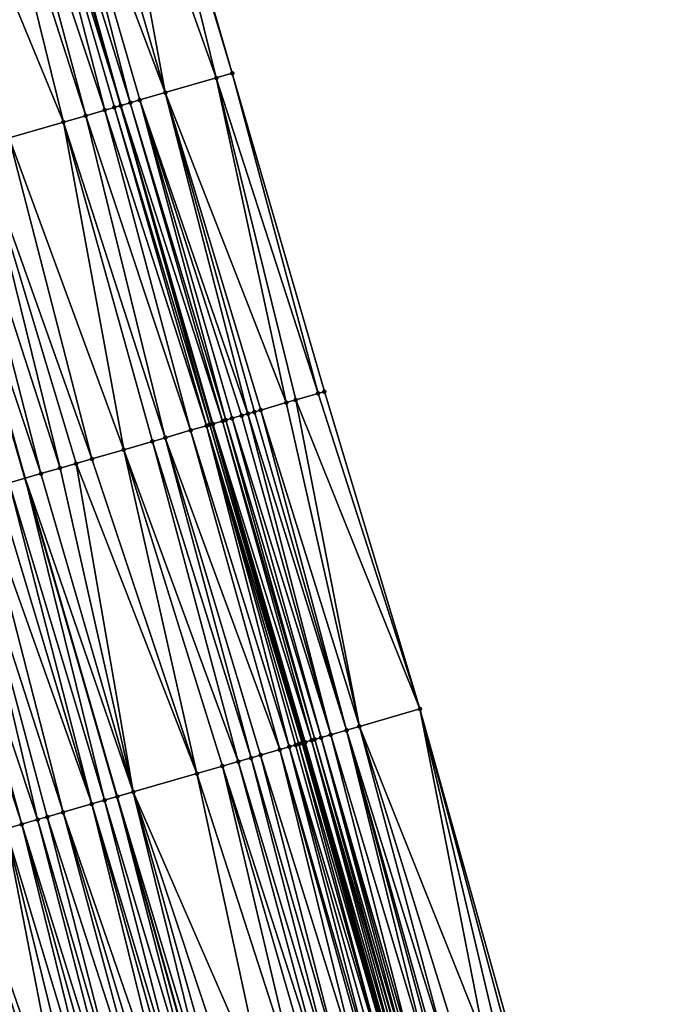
# Model space of a CAD drawing. Header units: feet. Extents: x 2004186 to 2014793, y 836912 to 864902.
# Tile 323 of 656: x 2010531 to 2010569, y 847473 to 847532. Entities that reach past the tile are written whole.
import ezdxf

# ---------------------------------------------------------------- set-up
doc = ezdxf.new("R2010")
doc.units = ezdxf.units.FT
doc.header["$LTSCALE"] = 100
doc.header["$MEASUREMENT"] = 0
for name, color, linetype, lineweight in [('EP_Travel Lane', 5, 'Continuous', 40), ('GPL_Skip Line', 2, 'Continuous', 40), ('Road Shots', 4, 'Continuous', 200), ('Road X-Section', 30, 'Continuous', 13)]:
    doc.layers.add(name, color=color, linetype=linetype, lineweight=lineweight)
doc.layers.add('I-77 SB_MM21-27-Surface-Border', color=7, linetype='Continuous')
doc.layers.add('I-77 SB_MM21-27-Surface-TIN', color=7, linetype='Continuous')

msp = doc.modelspace()

# ---------------------------------------------------------------- linework, layer by layer
at = {"layer": 'EP_Travel Lane'}
msp.add_polyline3d([(2010608.091378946, 847255.9501270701, 435.0121007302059), (2010603.394446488, 847275.3906890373, 434.9537945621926), (2010598.697513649, 847294.8312525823, 434.8961505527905), (2010594.000583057, 847314.2718068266, 434.8348474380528), (2010589.190720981, 847333.8803768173, 434.7601839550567), (2010584.182353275, 847353.2428890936, 434.6585365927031), (2010579.173935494, 847372.605594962, 434.6131880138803), (2010574.16553842, 847391.9682207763, 434.5445735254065), (2010569.039103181, 847411.4700085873, 434.4781928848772), (2010563.753789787, 847430.7588631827, 434.4026374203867), (2010558.468456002, 847450.0477921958, 434.3516094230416), (2010553.183134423, 847469.3366766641, 434.2858697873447), (2010547.781867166, 847488.7685210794, 434.2183601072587), (2010542.268788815, 847507.9936239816, 434.1532750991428), (2010536.755688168, 847527.2188046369, 434.1100472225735), (2010531.242614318, 847546.4438918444, 434.0405169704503)], dxfattribs=at)
at = {"layer": 'GPL_Skip Line'}
msp.add_polyline3d([(2010596.746246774, 847253.2076785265, 434.5645376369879), (2010592.049026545, 847272.648150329, 434.498719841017), (2010587.351797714, 847292.0886577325, 434.4466148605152), (2010582.654565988, 847311.5291771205, 434.3991260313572), (2010577.889383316, 847330.9526355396, 434.3357443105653), (2010572.876274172, 847350.313974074, 434.2487955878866), (2010567.863155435, 847369.6753496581, 434.1726220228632), (2010562.850011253, 847389.0368235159, 434.1250293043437), (2010557.764593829, 847408.3789562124, 434.0537638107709), (2010552.478721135, 847427.6676496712, 433.9758001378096), (2010547.192828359, 847446.9564164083, 433.9219558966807), (2010541.906942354, 847466.2451584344, 433.8599779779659), (2010536.53558436, 847485.5097937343, 433.7948865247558), (2010530.971944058, 847504.7202414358, 433.7267664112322), (2010525.4082939, 847523.9307231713, 433.6682218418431), (2010519.844656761, 847543.1411599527, 433.5970293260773)], dxfattribs=at)
at = {"layer": 'I-77 SB_MM21-27-Surface-Border', "color": 3, "linetype": 'ByBlock', "lineweight": -2}
msp.add_polyline3d([(2010537.901861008, 847548.3734999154, 434.2969934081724), (2010543.465499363, 847529.1630589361, 434.3670536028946), (2010549.029155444, 847509.9525567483, 434.4198438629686), (2010554.784894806, 847490.7977682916, 434.4942972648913), (2010560.230756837, 847471.2688848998, 434.5547133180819), (2010565.709528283, 847452.0330125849, 434.620206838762), (2010570.995420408, 847432.7442482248, 434.6747787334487), (2010576.088425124, 847413.4026213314, 434.7282799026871), (2010581.436470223, 847393.8517532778, 434.7942520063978), (2010586.449589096, 847374.490377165, 434.8702474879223), (2010591.269088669, 847355.0788855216, 434.9509261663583), (2010596.088601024, 847335.6673445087, 435.0172466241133), (2010600.733873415, 847315.8993769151, 435.0778965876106), (2010605.23669346, 847296.4119096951, 435.1348979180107), (2010609.933920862, 847276.9714082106, 435.1891929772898), (2010614.43675378, 847257.4838877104, 435.2256373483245)], dxfattribs=at)
at = {"layer": 'I-77 SB_MM21-27-Surface-TIN', "color": 128, "linetype": 'ByBlock', "lineweight": -2}
for points in [[(2010537.709763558, 847548.3178351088, 434.2890924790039), (2010535.78877973, 847547.7612192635, 434.2191482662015), (2010542.505006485, 847528.8847543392, 434.333014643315)], [(2010537.901861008, 847548.3734999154, 434.2969934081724), (2010537.709763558, 847548.3178351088, 434.2890924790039), (2010543.465499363, 847529.1630589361, 434.3670536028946)], [(2010537.709763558, 847548.3178351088, 434.2890924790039), (2010542.505006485, 847528.8847543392, 434.333014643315), (2010543.465499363, 847529.1630589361, 434.3670536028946)], [(2010535.78877973, 847547.7612192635, 434.2191482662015), (2010533.867790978, 847547.2046204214, 434.1539879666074), (2010539.431423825, 847527.9941984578, 434.2293873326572)], [(2010535.78877973, 847547.7612192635, 434.2191482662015), (2010539.431423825, 847527.9941984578, 434.2293873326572), (2010542.505006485, 847528.8847543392, 434.333014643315)], [(2010533.867790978, 847547.2046204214, 434.1539879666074), (2010532.331010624, 847546.759304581, 434.0915153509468), (2010539.431423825, 847527.9941984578, 434.2293873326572)], [(2010530.794238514, 847546.3139602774, 434.0210345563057), (2010529.449543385, 847545.9243514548, 433.9783390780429), (2010535.781583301, 847526.9365290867, 434.068555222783)], [(2010530.794238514, 847546.3139602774, 434.0210345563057), (2010536.742069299, 847527.2148574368, 434.1092771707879), (2010531.242614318, 847546.4438918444, 434.0405169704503)], [(2010530.794238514, 847546.3139602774, 434.0210345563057), (2010536.357878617, 847527.1035132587, 434.0893764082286), (2010536.742069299, 847527.2148574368, 434.1092771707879)], [(2010530.794238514, 847546.3139602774, 434.0210345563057), (2010535.781583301, 847526.9365290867, 434.068555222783), (2010536.357878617, 847527.1035132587, 434.0893764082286)], [(2010531.370529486, 847546.4809594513, 434.0460750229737), (2010531.242614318, 847546.4438918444, 434.0405169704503), (2010536.755688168, 847527.2188046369, 434.1100472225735)], [(2010536.742069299, 847527.2148574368, 434.1092771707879), (2010536.755688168, 847527.2188046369, 434.1100472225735), (2010531.242614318, 847546.4438918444, 434.0405169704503)], [(2010532.331010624, 847546.759304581, 434.0915153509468), (2010531.370529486, 847546.4809594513, 434.0460750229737), (2010537.318352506, 847527.3818834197, 434.1418619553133)], [(2010531.370529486, 847546.4809594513, 434.0460750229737), (2010536.755688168, 847527.2188046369, 434.1100472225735), (2010537.318352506, 847527.3818834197, 434.1418619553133)], [(2010532.331010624, 847546.759304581, 434.0915153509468), (2010537.89464261, 847527.5488855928, 434.1677477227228), (2010539.431423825, 847527.9941984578, 434.2293873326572)], [(2010532.331010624, 847546.759304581, 434.0915153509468), (2010537.318352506, 847527.3818834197, 434.1418619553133), (2010537.89464261, 847527.5488855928, 434.1677477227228)], [(2010529.449543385, 847545.9243514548, 433.9783390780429), (2010528.489055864, 847545.6460283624, 433.9390990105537), (2010534.628994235, 847526.6025553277, 434.0253892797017)], [(2010529.449543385, 847545.9243514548, 433.9783390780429), (2010534.628994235, 847526.6025553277, 434.0253892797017), (2010535.781583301, 847526.9365290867, 434.068555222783)], [(2010528.489055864, 847545.6460283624, 433.9390990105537), (2010525.607581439, 847544.8111000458, 433.8329029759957), (2010533.284312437, 847526.2129004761, 433.9697398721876)], [(2010528.489055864, 847545.6460283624, 433.9390990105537), (2010533.284312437, 847526.2129004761, 433.9697398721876), (2010534.628994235, 847526.6025553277, 434.0253892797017)], [(2010525.607581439, 847544.8111000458, 433.8329029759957), (2010530.018640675, 847525.2666509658, 433.8501019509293), (2010533.284312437, 847526.2129004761, 433.9697398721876)], [(2010543.465499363, 847529.1630589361, 434.3670536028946), (2010542.505006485, 847528.8847543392, 434.333014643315), (2010548.644956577, 847509.8412408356, 434.4078956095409)], [(2010543.465499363, 847529.1630589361, 434.3670536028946), (2010548.644956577, 847509.8412408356, 434.4078956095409), (2010549.029155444, 847509.9525567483, 434.4198438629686)], [(2010542.505006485, 847528.8847543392, 434.333014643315), (2010539.431423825, 847527.9941984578, 434.2293873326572), (2010546.72397206, 847509.2846273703, 434.3386158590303)], [(2010542.505006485, 847528.8847543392, 434.333014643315), (2010547.300267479, 847509.4516111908, 434.3593381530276), (2010548.644956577, 847509.8412408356, 434.4078956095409)], [(2010542.505006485, 847528.8847543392, 434.333014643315), (2010546.72397206, 847509.2846273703, 434.3386158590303), (2010547.300267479, 847509.4516111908, 434.3593381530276)], [(2010539.431423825, 847527.9941984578, 434.2293873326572), (2010537.89464261, 847527.5488855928, 434.1677477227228), (2010544.418783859, 847508.6167146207, 434.2620662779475)], [(2010539.431423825, 847527.9941984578, 434.2293873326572), (2010545.187168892, 847508.8393903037, 434.2983022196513), (2010546.72397206, 847509.2846273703, 434.3386158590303)], [(2010539.431423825, 847527.9941984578, 434.2293873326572), (2010544.802973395, 847508.7280627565, 434.2830805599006), (2010545.187168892, 847508.8393903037, 434.2983022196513)], [(2010539.431423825, 847527.9941984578, 434.2293873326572), (2010544.418783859, 847508.6167146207, 434.2620662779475), (2010544.802973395, 847508.7280627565, 434.2830805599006)], [(2010537.318352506, 847527.3818834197, 434.1418619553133), (2010536.755688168, 847527.2188046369, 434.1100472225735), (2010542.882009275, 847508.1713788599, 434.1939848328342)], [(2010537.89464261, 847527.5488855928, 434.1677477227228), (2010537.318352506, 847527.3818834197, 434.1418619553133), (2010543.074103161, 847508.22705597, 434.2053479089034)], [(2010537.318352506, 847527.3818834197, 434.1418619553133), (2010542.882009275, 847508.1713788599, 434.1939848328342), (2010543.074103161, 847508.22705597, 434.2053479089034)], [(2010537.89464261, 847527.5488855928, 434.1677477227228), (2010544.034592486, 847508.5053728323, 434.2428377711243), (2010544.418783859, 847508.6167146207, 434.2620662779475)], [(2010537.89464261, 847527.5488855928, 434.1677477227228), (2010543.458297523, 847508.3383874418, 434.2216737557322), (2010544.034592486, 847508.5053728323, 434.2428377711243)], [(2010537.89464261, 847527.5488855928, 434.1677477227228), (2010543.074103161, 847508.22705597, 434.2053479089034), (2010543.458297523, 847508.3383874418, 434.2216737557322)], [(2010535.781583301, 847526.9365290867, 434.068555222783), (2010534.628994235, 847526.6025553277, 434.0253892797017), (2010540.961045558, 847507.6146935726, 434.1044978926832)], [(2010536.357878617, 847527.1035132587, 434.0893764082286), (2010535.781583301, 847526.9365290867, 434.068555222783), (2010541.921540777, 847507.892990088, 434.1362630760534)], [(2010535.781583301, 847526.9365290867, 434.068555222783), (2010540.961045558, 847507.6146935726, 434.1044978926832), (2010541.921540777, 847507.892990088, 434.1362630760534)], [(2010536.742069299, 847527.2148574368, 434.1092771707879), (2010536.357878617, 847527.1035132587, 434.0893764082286), (2010542.113637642, 847507.9486569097, 434.1447315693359)], [(2010536.357878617, 847527.1035132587, 434.0893764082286), (2010541.921540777, 847507.892990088, 434.1362630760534), (2010542.113637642, 847507.9486569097, 434.1447315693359)], [(2010536.742069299, 847527.2148574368, 434.1092771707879), (2010542.268788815, 847507.9936239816, 434.1532750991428), (2010536.755688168, 847527.2188046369, 434.1100472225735)], [(2010536.742069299, 847527.2148574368, 434.1092771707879), (2010542.113637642, 847507.9486569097, 434.1447315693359), (2010542.268788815, 847507.9936239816, 434.1532750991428)], [(2010542.305732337, 847508.004331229, 434.1553094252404), (2010536.755688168, 847527.2188046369, 434.1100472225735), (2010542.268788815, 847507.9936239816, 434.1532750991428)], [(2010542.882009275, 847508.1713788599, 434.1939848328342), (2010536.755688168, 847527.2188046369, 434.1100472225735), (2010542.305732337, 847508.004331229, 434.1553094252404)], [(2010533.284312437, 847526.2129004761, 433.9697398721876), (2010530.018640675, 847525.2666509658, 433.8501019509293), (2010536.926975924, 847506.4458127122, 433.9610970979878)], [(2010534.628994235, 847526.6025553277, 434.0253892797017), (2010533.284312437, 847526.2129004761, 433.9697398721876), (2010539.424265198, 847507.1693777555, 434.0420277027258)], [(2010533.284312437, 847526.2129004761, 433.9697398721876), (2010538.65587184, 847506.9467308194, 434.0138796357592), (2010539.424265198, 847507.1693777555, 434.0420277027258)], [(2010533.284312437, 847526.2129004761, 433.9697398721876), (2010536.926975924, 847506.4458127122, 433.9610970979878), (2010538.65587184, 847506.9467308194, 434.0138796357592)], [(2010534.628994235, 847526.6025553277, 434.0253892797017), (2010539.424265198, 847507.1693777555, 434.0420277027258), (2010540.961045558, 847507.6146935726, 434.1044978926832)], [(2010530.018640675, 847525.2666509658, 433.8501019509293), (2010528.289765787, 847524.7656602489, 433.7768906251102), (2010535.005991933, 847505.8891974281, 433.8913056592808)], [(2010530.018640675, 847525.2666509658, 433.8501019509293), (2010535.005991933, 847505.8891974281, 433.8913056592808), (2010536.926975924, 847506.4458127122, 433.9610970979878)], [(2010526.945082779, 847524.3760095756, 433.7224167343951), (2010525.600392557, 847523.9863838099, 433.6749506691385), (2010531.932433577, 847504.9985576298, 433.7640682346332)], [(2010528.289765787, 847524.7656602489, 433.7768906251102), (2010526.945082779, 847524.3760095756, 433.7224167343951), (2010533.085025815, 847505.3325204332, 433.8041517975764)], [(2010526.945082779, 847524.3760095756, 433.7224167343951), (2010531.932433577, 847504.9985576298, 433.7640682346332), (2010533.085025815, 847505.3325204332, 433.8041517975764)], [(2010528.289765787, 847524.7656602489, 433.7768906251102), (2010534.045508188, 847505.6108612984, 433.8483949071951), (2010535.005991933, 847505.8891974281, 433.8913056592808)], [(2010528.289765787, 847524.7656602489, 433.7768906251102), (2010533.085025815, 847505.3325204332, 433.8041517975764), (2010534.045508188, 847505.6108612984, 433.8483949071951)], [(2010525.600392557, 847523.9863838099, 433.6749506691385), (2010525.4082939, 847523.9307231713, 433.6682218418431), (2010530.971944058, 847504.7202414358, 433.7267664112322)], [(2010530.01145454, 847504.4419252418, 433.6894645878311), (2010530.971944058, 847504.7202414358, 433.7267664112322), (2010525.4082939, 847523.9307231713, 433.6682218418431)], [(2010525.600392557, 847523.9863838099, 433.6749506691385), (2010530.971944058, 847504.7202414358, 433.7267664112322), (2010531.932433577, 847504.9985576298, 433.7640682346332)], [(2010547.300267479, 847509.4516111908, 434.3593381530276), (2010546.72397206, 847509.2846273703, 434.3386158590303), (2010551.135021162, 847489.7402132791, 434.3656407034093)], [(2010548.644956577, 847509.8412408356, 434.4078956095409), (2010547.300267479, 847509.4516111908, 434.3593381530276), (2010554.784894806, 847490.7977682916, 434.4942972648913)], [(2010547.300267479, 847509.4516111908, 434.3593381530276), (2010551.135021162, 847489.7402132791, 434.3656407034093), (2010554.784894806, 847490.7977682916, 434.4942972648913)], [(2010549.029155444, 847509.9525567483, 434.4198438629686), (2010548.644956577, 847509.8412408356, 434.4078956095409), (2010554.784894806, 847490.7977682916, 434.4942972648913)], [(2010545.187168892, 847508.8393903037, 434.2983022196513), (2010544.802973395, 847508.7280627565, 434.2830805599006), (2010550.366622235, 847489.517585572, 434.342903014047)], [(2010546.72397206, 847509.2846273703, 434.3386158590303), (2010545.187168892, 847508.8393903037, 434.2983022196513), (2010551.135021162, 847489.7402132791, 434.3656407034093)], [(2010545.187168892, 847508.8393903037, 434.2983022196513), (2010550.366622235, 847489.517585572, 434.342903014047), (2010551.135021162, 847489.7402132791, 434.3656407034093)], [(2010543.458297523, 847508.3383874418, 434.2216737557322), (2010543.074103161, 847508.22705597, 434.2053479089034), (2010548.829837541, 847489.0722847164, 434.2846425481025)], [(2010544.034592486, 847508.5053728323, 434.2428377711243), (2010543.458297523, 847508.3383874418, 434.2216737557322), (2010549.406135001, 847489.239261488, 434.3033814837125)], [(2010543.458297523, 847508.3383874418, 434.2216737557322), (2010548.829837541, 847489.0722847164, 434.2846425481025), (2010549.406135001, 847489.239261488, 434.3033814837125)], [(2010544.418783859, 847508.6167146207, 434.2620662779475), (2010544.034592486, 847508.5053728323, 434.2428377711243), (2010549.406135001, 847489.239261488, 434.3033814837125)], [(2010544.802973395, 847508.7280627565, 434.2830805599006), (2010544.418783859, 847508.6167146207, 434.2620662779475), (2010550.366622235, 847489.517585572, 434.342903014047)], [(2010544.418783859, 847508.6167146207, 434.2620662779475), (2010549.406135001, 847489.239261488, 434.3033814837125), (2010550.366622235, 847489.517585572, 434.342903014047)], [(2010541.921540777, 847507.892990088, 434.1362630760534), (2010540.961045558, 847507.6146935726, 434.1044978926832), (2010546.908882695, 847488.515568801, 434.1865386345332)], [(2010542.113637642, 847507.9486569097, 434.1447315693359), (2010541.921540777, 847507.892990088, 434.1362630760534), (2010547.677279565, 847488.7382036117, 434.2112750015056)], [(2010541.921540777, 847507.892990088, 434.1362630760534), (2010547.485182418, 847488.6825377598, 434.203079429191), (2010547.677279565, 847488.7382036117, 434.2112750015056)], [(2010541.921540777, 847507.892990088, 434.1362630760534), (2010547.293080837, 847488.6268872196, 434.1991918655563), (2010547.485182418, 847488.6825377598, 434.203079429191)], [(2010541.921540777, 847507.892990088, 434.1362630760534), (2010546.908882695, 847488.515568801, 434.1865386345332), (2010547.293080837, 847488.6268872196, 434.1991918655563)], [(2010542.113637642, 847507.9486569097, 434.1447315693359), (2010547.781867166, 847488.7685210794, 434.2183601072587), (2010542.268788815, 847507.9936239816, 434.1532750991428)], [(2010542.113637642, 847507.9486569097, 434.1447315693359), (2010547.677279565, 847488.7382036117, 434.2112750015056), (2010547.781867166, 847488.7685210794, 434.2183601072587)], [(2010542.305732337, 847508.004331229, 434.1553094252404), (2010542.268788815, 847507.9936239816, 434.1532750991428), (2010547.869371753, 847488.7938865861, 434.2242879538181)], [(2010547.869371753, 847488.7938865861, 434.2242879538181), (2010542.268788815, 847507.9936239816, 434.1532750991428), (2010547.781867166, 847488.7685210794, 434.2183601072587)], [(2010542.882009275, 847508.1713788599, 434.1939848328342), (2010542.305732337, 847508.004331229, 434.1553094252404), (2010548.25355063, 847488.9052715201, 434.2556554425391)], [(2010542.305732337, 847508.004331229, 434.1553094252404), (2010547.869371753, 847488.7938865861, 434.2242879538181), (2010548.25355063, 847488.9052715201, 434.2556554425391)], [(2010543.074103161, 847508.22705597, 434.2053479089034), (2010542.882009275, 847508.1713788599, 434.1939848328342), (2010548.445642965, 847488.9609539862, 434.2685253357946)], [(2010542.882009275, 847508.1713788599, 434.1939848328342), (2010548.25355063, 847488.9052715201, 434.2556554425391), (2010548.445642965, 847488.9609539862, 434.2685253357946)], [(2010543.074103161, 847508.22705597, 434.2053479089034), (2010548.445642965, 847488.9609539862, 434.2685253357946), (2010548.829837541, 847489.0722847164, 434.2846425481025)], [(2010539.424265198, 847507.1693777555, 434.0420277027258), (2010538.65587184, 847506.9467308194, 434.0138796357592), (2010544.603701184, 847487.8476329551, 434.1034912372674)], [(2010540.961045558, 847507.6146935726, 434.1044978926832), (2010539.424265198, 847507.1693777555, 434.0420277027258), (2010546.332582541, 847488.3486013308, 434.170416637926)], [(2010539.424265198, 847507.1693777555, 434.0420277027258), (2010545.17999457, 847488.0146237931, 434.1261878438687), (2010546.332582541, 847488.3486013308, 434.170416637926)], [(2010539.424265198, 847507.1693777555, 434.0420277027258), (2010544.603701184, 847487.8476329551, 434.1034912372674), (2010545.17999457, 847488.0146237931, 434.1261878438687)], [(2010540.961045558, 847507.6146935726, 434.1044978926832), (2010546.332582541, 847488.3486013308, 434.170416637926), (2010546.908882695, 847488.515568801, 434.1865386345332)], [(2010538.65587184, 847506.9467308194, 434.0138796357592), (2010536.926975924, 847506.4458127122, 433.9610970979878), (2010543.835310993, 847487.624975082, 434.0722662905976)], [(2010538.65587184, 847506.9467308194, 434.0138796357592), (2010543.835310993, 847487.624975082, 434.0722662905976), (2010544.603701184, 847487.8476329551, 434.1034912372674)], [(2010535.005991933, 847505.8891974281, 433.8913056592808), (2010534.045508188, 847505.6108612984, 433.8483949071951), (2010541.338030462, 847486.9013798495, 433.9828424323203)], [(2010536.926975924, 847506.4458127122, 433.9610970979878), (2010535.005991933, 847505.8891974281, 433.8913056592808), (2010541.338030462, 847486.9013798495, 433.9828424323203)], [(2010536.926975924, 847506.4458127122, 433.9610970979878), (2010542.874815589, 847487.3466792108, 434.0406824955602), (2010543.835310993, 847487.624975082, 434.0722662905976)], [(2010536.926975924, 847506.4458127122, 433.9610970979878), (2010541.338030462, 847486.9013798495, 433.9828424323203), (2010542.874815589, 847487.3466792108, 434.0406824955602)], [(2010533.085025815, 847505.3325204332, 433.8041517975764), (2010531.932433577, 847504.9985576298, 433.7640682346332), (2010537.496079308, 847485.7880911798, 433.8269132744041)], [(2010534.045508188, 847505.6108612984, 433.8483949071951), (2010533.085025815, 847505.3325204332, 433.8041517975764), (2010537.496079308, 847485.7880911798, 433.8269132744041)], [(2010534.045508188, 847505.6108612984, 433.8483949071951), (2010537.496079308, 847485.7880911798, 433.8269132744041), (2010541.338030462, 847486.9013798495, 433.9828424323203)], [(2010530.01145454, 847504.4419252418, 433.6894645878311), (2010535.767193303, 847485.287138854, 433.764503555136), (2010530.971944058, 847504.7202414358, 433.7267664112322)], [(2010531.932433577, 847504.9985576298, 433.7640682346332), (2010530.971944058, 847504.7202414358, 433.7267664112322), (2010537.496079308, 847485.7880911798, 433.8269132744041)], [(2010535.767193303, 847485.287138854, 433.764503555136), (2010536.53558436, 847485.5097937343, 433.7948865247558), (2010530.971944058, 847504.7202414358, 433.7267664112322)], [(2010537.496079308, 847485.7880911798, 433.8269132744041), (2010530.971944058, 847504.7202414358, 433.7267664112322), (2010536.53558436, 847485.5097937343, 433.7948865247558)], [(2010529.243070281, 847504.2192468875, 433.6524770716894), (2010528.282589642, 847503.9409000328, 433.6065487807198), (2010534.998801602, 847485.0644861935, 433.7347451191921)], [(2010530.01145454, 847504.4419252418, 433.6894645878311), (2010529.243070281, 847504.2192468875, 433.6524770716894), (2010534.998801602, 847485.0644861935, 433.7347451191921)], [(2010530.01145454, 847504.4419252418, 433.6894645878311), (2010534.998801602, 847485.0644861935, 433.7347451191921), (2010535.767193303, 847485.287138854, 433.764503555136)], [(2010527.130005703, 847503.606908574, 433.5584030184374), (2010525.401117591, 847503.1059635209, 433.4980392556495), (2010531.733151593, 847484.1181615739, 433.5939757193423)], [(2010528.282589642, 847503.9409000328, 433.6065487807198), (2010527.130005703, 847503.606908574, 433.5584030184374), (2010533.269933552, 847484.5634718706, 433.6548924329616)], [(2010527.130005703, 847503.606908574, 433.5584030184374), (2010532.309445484, 847484.2851506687, 433.6161818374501), (2010533.269933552, 847484.5634718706, 433.6548924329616)], [(2010527.130005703, 847503.606908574, 433.5584030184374), (2010531.733151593, 847484.1181615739, 433.5939757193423), (2010532.309445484, 847484.2851506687, 433.6161818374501)], [(2010528.282589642, 847503.9409000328, 433.6065487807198), (2010533.269933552, 847484.5634718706, 433.6548924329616), (2010534.998801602, 847485.0644861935, 433.7347451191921)], [(2010525.401117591, 847503.1059635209, 433.4980392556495), (2010524.632723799, 847502.8833180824, 433.4703125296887), (2010530.772651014, 847483.839883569, 433.5674186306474)], [(2010525.401117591, 847503.1059635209, 433.4980392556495), (2010530.772651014, 847483.839883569, 433.5674186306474), (2010531.733151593, 847484.1181615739, 433.5939757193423)], [(2010524.632723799, 847502.8833180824, 433.4703125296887), (2010529.812163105, 847483.5615618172, 433.5285532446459), (2010530.772651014, 847483.839883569, 433.5674186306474)], [(2010554.784894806, 847490.7977682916, 434.4942972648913), (2010551.135021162, 847489.7402132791, 434.3656407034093), (2010558.68769586, 847470.8458448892, 434.499711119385)], [(2010554.784894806, 847490.7977682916, 434.4942972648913), (2010560.037875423, 847471.2160004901, 434.5463870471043), (2010560.230756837, 847471.2688848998, 434.5547133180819)], [(2010554.784894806, 847490.7977682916, 434.4942972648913), (2010559.45922551, 847471.0573679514, 434.5282183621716), (2010560.037875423, 847471.2160004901, 434.5463870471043)], [(2010554.784894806, 847490.7977682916, 434.4942972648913), (2010558.68769586, 847470.8458448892, 434.499711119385), (2010559.45922551, 847471.0573679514, 434.5282183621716)], [(2010549.406135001, 847489.239261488, 434.3033814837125), (2010548.829837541, 847489.0722847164, 434.2846425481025), (2010554.444282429, 847469.6824693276, 434.3433426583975)], [(2010550.366622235, 847489.517585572, 434.342903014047), (2010549.406135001, 847489.239261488, 434.3033814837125), (2010555.215812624, 847469.8939904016, 434.3711955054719)], [(2010549.406135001, 847489.239261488, 434.3033814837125), (2010554.444282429, 847469.6824693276, 434.3433426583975), (2010555.215812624, 847469.8939904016, 434.3711955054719)], [(2010551.135021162, 847489.7402132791, 434.3656407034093), (2010550.366622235, 847489.517585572, 434.342903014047), (2010556.373099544, 847470.2113025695, 434.4230325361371)], [(2010550.366622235, 847489.517585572, 434.342903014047), (2010555.794452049, 847470.0526612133, 434.4019616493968), (2010556.373099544, 847470.2113025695, 434.4230325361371)], [(2010550.366622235, 847489.517585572, 434.342903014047), (2010555.601573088, 847469.9997678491, 434.390687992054), (2010555.794452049, 847470.0526612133, 434.4019616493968)], [(2010550.366622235, 847489.517585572, 434.342903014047), (2010555.215812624, 847469.8939904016, 434.3711955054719), (2010555.601573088, 847469.9997678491, 434.390687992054)], [(2010551.135021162, 847489.7402132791, 434.3656407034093), (2010557.144634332, 847470.4228068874, 434.4453701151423), (2010558.68769586, 847470.8458448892, 434.499711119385)], [(2010551.135021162, 847489.7402132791, 434.3656407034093), (2010556.373099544, 847470.2113025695, 434.4230325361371), (2010557.144634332, 847470.4228068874, 434.4453701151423)], [(2010547.485182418, 847488.6825377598, 434.203079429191), (2010547.293080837, 847488.6268872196, 434.1991918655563), (2010552.708349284, 847469.2065111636, 434.2689075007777)], [(2010547.677279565, 847488.7382036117, 434.2112750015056), (2010547.485182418, 847488.6825377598, 434.203079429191), (2010553.094116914, 847469.3122624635, 434.2797935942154)], [(2010547.485182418, 847488.6825377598, 434.203079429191), (2010552.708349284, 847469.2065111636, 434.2689075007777), (2010553.094116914, 847469.3122624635, 434.2797935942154)], [(2010547.677279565, 847488.7382036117, 434.2112750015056), (2010553.183134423, 847469.3366766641, 434.2858697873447), (2010547.781867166, 847488.7685210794, 434.2183601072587)], [(2010547.677279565, 847488.7382036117, 434.2112750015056), (2010553.094116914, 847469.3122624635, 434.2797935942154), (2010553.183134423, 847469.3366766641, 434.2858697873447)], [(2010547.869371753, 847488.7938865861, 434.2242879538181), (2010547.781867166, 847488.7685210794, 434.2183601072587), (2010553.286994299, 847469.3651615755, 434.2929590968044)], [(2010553.286994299, 847469.3651615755, 434.2929590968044), (2010547.781867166, 847488.7685210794, 434.2183601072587), (2010553.183134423, 847469.3366766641, 434.2858697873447)], [(2010548.25355063, 847488.9052715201, 434.2556554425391), (2010547.869371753, 847488.7938865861, 434.2242879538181), (2010553.479867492, 847469.4180759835, 434.3111592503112)], [(2010547.869371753, 847488.7938865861, 434.2242879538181), (2010553.286994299, 847469.3651615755, 434.2929590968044), (2010553.479867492, 847469.4180759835, 434.3111592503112)], [(2010548.445642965, 847488.9609539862, 434.2685253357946), (2010548.25355063, 847488.9052715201, 434.2556554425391), (2010553.865624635, 847469.5238655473, 434.334639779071)], [(2010548.25355063, 847488.9052715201, 434.2556554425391), (2010553.672743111, 847469.4709815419, 434.3264465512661), (2010553.865624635, 847469.5238655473, 434.334639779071)], [(2010548.25355063, 847488.9052715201, 434.2556554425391), (2010553.479867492, 847469.4180759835, 434.3111592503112), (2010553.672743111, 847469.4709815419, 434.3264465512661)], [(2010548.829837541, 847489.0722847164, 434.2846425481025), (2010548.445642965, 847488.9609539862, 434.2685253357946), (2010554.058508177, 847469.576742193, 434.3404105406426)], [(2010548.445642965, 847488.9609539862, 434.2685253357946), (2010553.865624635, 847469.5238655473, 434.334639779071), (2010554.058508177, 847469.576742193, 434.3404105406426)], [(2010548.829837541, 847489.0722847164, 434.2846425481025), (2010554.251396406, 847469.6296017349, 434.3405516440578), (2010554.444282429, 847469.6824693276, 434.3433426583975)], [(2010548.829837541, 847489.0722847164, 434.2846425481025), (2010554.058508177, 847469.576742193, 434.3404105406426), (2010554.251396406, 847469.6296017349, 434.3405516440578)], [(2010546.332582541, 847488.3486013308, 434.170416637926), (2010545.17999457, 847488.0146237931, 434.1261878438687), (2010551.165288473, 847468.7834705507, 434.213707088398)], [(2010546.908882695, 847488.515568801, 434.1865386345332), (2010546.332582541, 847488.3486013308, 434.170416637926), (2010551.936816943, 847468.9949979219, 434.2436326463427)], [(2010546.332582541, 847488.3486013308, 434.170416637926), (2010551.743934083, 847468.9421187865, 434.2370424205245), (2010551.936816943, 847468.9949979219, 434.2436326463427)], [(2010546.332582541, 847488.3486013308, 434.170416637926), (2010551.165288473, 847468.7834705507, 434.213707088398), (2010551.743934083, 847468.9421187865, 434.2370424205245)], [(2010547.293080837, 847488.6268872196, 434.1991918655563), (2010546.908882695, 847488.515568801, 434.1865386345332), (2010552.708349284, 847469.2065111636, 434.2689075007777)], [(2010546.908882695, 847488.515568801, 434.1865386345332), (2010552.322585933, 847469.1007442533, 434.2528833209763), (2010552.708349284, 847469.2065111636, 434.2689075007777)], [(2010546.908882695, 847488.515568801, 434.1865386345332), (2010551.936816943, 847468.9949979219, 434.2436326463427), (2010552.322585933, 847469.1007442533, 434.2528833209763)], [(2010543.835310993, 847487.624975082, 434.0722662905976), (2010542.874815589, 847487.3466792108, 434.0406824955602), (2010549.043575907, 847468.2018041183, 434.1425496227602)], [(2010544.603701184, 847487.8476329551, 434.1034912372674), (2010543.835310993, 847487.624975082, 434.0722662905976), (2010549.62222321, 847468.3604461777, 434.1638519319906)], [(2010543.835310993, 847487.624975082, 434.0722662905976), (2010549.043575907, 847468.2018041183, 434.1425496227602), (2010549.62222321, 847468.3604461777, 434.1638519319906)], [(2010545.17999457, 847488.0146237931, 434.1261878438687), (2010544.603701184, 847487.8476329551, 434.1034912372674), (2010550.200874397, 847468.5190740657, 434.1804898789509)], [(2010544.603701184, 847487.8476329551, 434.1034912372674), (2010549.62222321, 847468.3604461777, 434.1638519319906), (2010550.200874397, 847468.5190740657, 434.1804898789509)], [(2010545.17999457, 847488.0146237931, 434.1261878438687), (2010550.200874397, 847468.5190740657, 434.1804898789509), (2010551.165288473, 847468.7834705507, 434.213707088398)], [(2010541.338030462, 847486.9013798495, 433.9828424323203), (2010537.496079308, 847485.7880911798, 433.8269132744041), (2010545.571701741, 847467.2499165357, 434.0031408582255)], [(2010542.874815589, 847487.3466792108, 434.0406824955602), (2010541.338030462, 847486.9013798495, 433.9828424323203), (2010547.500518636, 847467.7787505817, 434.0830953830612)], [(2010541.338030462, 847486.9013798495, 433.9828424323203), (2010545.571701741, 847467.2499165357, 434.0031408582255), (2010547.500518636, 847467.7787505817, 434.0830953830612)], [(2010542.874815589, 847487.3466792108, 434.0406824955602), (2010548.464931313, 847468.0431521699, 434.1179923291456), (2010549.043575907, 847468.2018041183, 434.1425496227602)], [(2010542.874815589, 847487.3466792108, 434.0406824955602), (2010547.500518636, 847467.7787505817, 434.0830953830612), (2010548.464931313, 847468.0431521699, 434.1179923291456)], [(2010537.496079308, 847485.7880911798, 433.8269132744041), (2010536.53558436, 847485.5097937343, 433.7948865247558), (2010542.292707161, 847466.3509200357, 433.8742547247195)], [(2010537.496079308, 847485.7880911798, 433.8269132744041), (2010543.835764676, 847466.7739726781, 433.9334146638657), (2010545.571701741, 847467.2499165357, 434.0031408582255)], [(2010537.496079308, 847485.7880911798, 433.8269132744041), (2010542.871352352, 847466.5095698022, 433.8980938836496), (2010543.835764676, 847466.7739726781, 433.9334146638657)], [(2010537.496079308, 847485.7880911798, 433.8269132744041), (2010542.292707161, 847466.3509200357, 433.8742547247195), (2010542.871352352, 847466.5095698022, 433.8980938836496)], [(2010535.767193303, 847485.287138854, 433.764503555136), (2010534.998801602, 847485.0644861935, 433.7347451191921), (2010540.749639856, 847465.9279031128, 433.8268518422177)], [(2010535.767193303, 847485.287138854, 433.764503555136), (2010541.521177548, 847466.139396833, 433.8457012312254), (2010536.53558436, 847485.5097937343, 433.7948865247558)], [(2010535.767193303, 847485.287138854, 433.764503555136), (2010540.749639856, 847465.9279031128, 433.8268518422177), (2010541.521177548, 847466.139396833, 433.8457012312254)], [(2010541.521177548, 847466.139396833, 433.8457012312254), (2010541.906942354, 847466.2451584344, 433.8599779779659), (2010536.53558436, 847485.5097937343, 433.7948865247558)], [(2010542.292707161, 847466.3509200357, 433.8742547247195), (2010536.53558436, 847485.5097937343, 433.7948865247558), (2010541.906942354, 847466.2451584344, 433.8599779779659)], [(2010533.269933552, 847484.5634718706, 433.6548924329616), (2010532.309445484, 847484.2851506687, 433.6161818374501), (2010538.435067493, 847465.2932733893, 433.7214043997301)], [(2010534.998801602, 847485.0644861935, 433.7347451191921), (2010533.269933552, 847484.5634718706, 433.6548924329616), (2010539.785238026, 847465.663461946, 433.7789276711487)], [(2010533.269933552, 847484.5634718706, 433.6548924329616), (2010539.013714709, 847465.4519157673, 433.742811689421), (2010539.785238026, 847465.663461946, 433.7789276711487)], [(2010533.269933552, 847484.5634718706, 433.6548924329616), (2010538.435067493, 847465.2932733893, 433.7214043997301), (2010539.013714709, 847465.4519157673, 433.742811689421)], [(2010534.998801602, 847485.0644861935, 433.7347451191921), (2010540.363876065, 847465.8221378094, 433.8113565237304), (2010540.749639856, 847465.9279031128, 433.8268518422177)], [(2010534.998801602, 847485.0644861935, 433.7347451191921), (2010539.785238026, 847465.663461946, 433.7789276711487), (2010540.363876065, 847465.8221378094, 433.8113565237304)], [(2010531.733151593, 847484.1181615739, 433.5939757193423), (2010530.772651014, 847483.839883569, 433.5674186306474), (2010536.699127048, 847464.8173418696, 433.6557392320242)], [(2010532.309445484, 847484.2851506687, 433.6161818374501), (2010531.733151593, 847484.1181615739, 433.5939757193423), (2010537.277774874, 847464.9759820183, 433.6764126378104)], [(2010531.733151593, 847484.1181615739, 433.5939757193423), (2010536.699127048, 847464.8173418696, 433.6557392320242), (2010537.277774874, 847464.9759820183, 433.6764126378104)], [(2010532.309445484, 847484.2851506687, 433.6161818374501), (2010537.277774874, 847464.9759820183, 433.6764126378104), (2010538.435067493, 847465.2932733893, 433.7214043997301)], [(2010529.812163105, 847483.5615618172, 433.5285532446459), (2010527.122789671, 847482.7822860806, 433.4268113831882), (2010533.613002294, 847463.9712720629, 433.5490969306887)], [(2010530.772651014, 847483.839883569, 433.5674186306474), (2010529.812163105, 847483.5615618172, 433.5285532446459), (2010535.541827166, 847464.5000770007, 433.6194705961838)], [(2010529.812163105, 847483.5615618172, 433.5285532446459), (2010534.577417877, 847464.2356630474, 433.5805037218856), (2010535.541827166, 847464.5000770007, 433.6194705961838)], [(2010529.812163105, 847483.5615618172, 433.5285532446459), (2010533.613002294, 847463.9712720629, 433.5490969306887), (2010534.577417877, 847464.2356630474, 433.5805037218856)], [(2010530.772651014, 847483.839883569, 433.5674186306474), (2010536.120476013, 847464.6587134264, 433.6389186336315), (2010536.699127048, 847464.8173418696, 433.6557392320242)], [(2010530.772651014, 847483.839883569, 433.5674186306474), (2010535.541827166, 847464.5000770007, 433.6194705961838), (2010536.120476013, 847464.6587134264, 433.6389186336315)], [(2010527.122789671, 847482.7822860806, 433.4268113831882), (2010526.354390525, 847482.5596591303, 433.4042866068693), (2010532.069942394, 847463.5482281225, 433.4928013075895)], [(2010527.122789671, 847482.7822860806, 433.4268113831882), (2010533.03435693, 847463.8126229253, 433.5254648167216), (2010533.613002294, 847463.9712720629, 433.5490969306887)], [(2010527.122789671, 847482.7822860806, 433.4268113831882), (2010532.069942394, 847463.5482281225, 433.4928013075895), (2010533.03435693, 847463.8126229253, 433.5254648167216)], [(2010525.585993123, 847482.3370261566, 433.3800671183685), (2010525.201805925, 847482.2256699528, 433.356782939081), (2010530.912641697, 847463.2309662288, 433.4575119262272)], [(2010525.201805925, 847482.2256699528, 433.356782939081), (2010530.52688582, 847463.1251720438, 433.4325103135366), (2010530.912641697, 847463.2309662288, 433.4575119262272)], [(2010525.77809013, 847482.3926924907, 433.388398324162), (2010525.585993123, 847482.3370261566, 433.3800671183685), (2010531.105522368, 847463.2838533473, 433.4667297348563)], [(2010525.585993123, 847482.3370261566, 433.3800671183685), (2010530.912641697, 847463.2309662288, 433.4575119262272), (2010531.105522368, 847463.2838533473, 433.4667297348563)], [(2010526.354390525, 847482.5596591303, 433.4042866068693), (2010525.77809013, 847482.3926924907, 433.388398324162), (2010531.491289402, 847463.3896068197, 433.4783309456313)], [(2010525.77809013, 847482.3926924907, 433.388398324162), (2010531.105522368, 847463.2838533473, 433.4667297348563), (2010531.491289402, 847463.3896068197, 433.4783309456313)], [(2010526.354390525, 847482.5596591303, 433.4042866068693), (2010531.491289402, 847463.3896068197, 433.4783309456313), (2010532.069942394, 847463.5482281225, 433.4928013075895)]]:
    msp.add_3dface(points, dxfattribs=at)
at = {"layer": 'Road Shots', "lineweight": 100}
for p in [(2010543.465499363, 847529.1630589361, 434.3670536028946), (2010542.505006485, 847528.8847543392, 434.333014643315), (2010539.431423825, 847527.9941984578, 434.2293873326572), (2010537.318352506, 847527.3818834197, 434.1418619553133), (2010537.89464261, 847527.5488855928, 434.1677477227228), (2010535.781583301, 847526.9365290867, 434.068555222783), (2010536.357878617, 847527.1035132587, 434.0893764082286), (2010536.742069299, 847527.2148574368, 434.1092771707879), (2010533.284312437, 847526.2129004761, 433.9697398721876), (2010534.628994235, 847526.6025553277, 434.0253892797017), (2010547.300267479, 847509.4516111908, 434.3593381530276), (2010548.644956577, 847509.8412408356, 434.4078956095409), (2010549.029155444, 847509.9525567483, 434.4198438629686), (2010545.187168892, 847508.8393903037, 434.2983022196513), (2010546.72397206, 847509.2846273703, 434.3386158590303), (2010543.458297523, 847508.3383874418, 434.2216737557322), (2010544.034592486, 847508.5053728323, 434.2428377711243), (2010544.418783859, 847508.6167146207, 434.2620662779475), (2010544.802973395, 847508.7280627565, 434.2830805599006), (2010541.921540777, 847507.892990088, 434.1362630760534), (2010542.113637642, 847507.9486569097, 434.1447315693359), (2010542.305732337, 847508.004331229, 434.1553094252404), (2010542.882009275, 847508.1713788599, 434.1939848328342), (2010543.074103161, 847508.22705597, 434.2053479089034), (2010539.424265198, 847507.1693777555, 434.0420277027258), (2010540.961045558, 847507.6146935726, 434.1044978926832), (2010538.65587184, 847506.9467308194, 434.0138796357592), (2010535.005991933, 847505.8891974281, 433.8913056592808), (2010536.926975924, 847506.4458127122, 433.9610970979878), (2010533.085025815, 847505.3325204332, 433.8041517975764), (2010534.045508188, 847505.6108612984, 433.8483949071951), (2010531.932433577, 847504.9985576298, 433.7640682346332), (2010554.784894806, 847490.7977682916, 434.4942972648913), (2010549.406135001, 847489.239261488, 434.3033814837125), (2010550.366622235, 847489.517585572, 434.342903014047), (2010551.135021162, 847489.7402132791, 434.3656407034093), (2010547.485182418, 847488.6825377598, 434.203079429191), (2010547.677279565, 847488.7382036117, 434.2112750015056), (2010547.869371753, 847488.7938865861, 434.2242879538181), (2010548.25355063, 847488.9052715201, 434.2556554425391), (2010548.445642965, 847488.9609539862, 434.2685253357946), (2010548.829837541, 847489.0722847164, 434.2846425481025), (2010546.332582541, 847488.3486013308, 434.170416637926), (2010546.908882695, 847488.515568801, 434.1865386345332), (2010547.293080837, 847488.6268872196, 434.1991918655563), (2010543.835310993, 847487.624975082, 434.0722662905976), (2010544.603701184, 847487.8476329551, 434.1034912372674), (2010545.17999457, 847488.0146237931, 434.1261878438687), (2010541.338030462, 847486.9013798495, 433.9828424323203), (2010542.874815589, 847487.3466792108, 434.0406824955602), (2010537.496079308, 847485.7880911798, 433.8269132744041), (2010535.767193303, 847485.287138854, 433.764503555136), (2010536.53558436, 847485.5097937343, 433.7948865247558), (2010533.269933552, 847484.5634718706, 433.6548924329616), (2010534.998801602, 847485.0644861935, 433.7347451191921), (2010531.733151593, 847484.1181615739, 433.5939757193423), (2010532.309445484, 847484.2851506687, 433.6161818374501), (2010530.772651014, 847483.839883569, 433.5674186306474)]:
    msp.add_point(p, dxfattribs=at)
at = {"layer": 'Road X-Section', "extrusion": (0.2781817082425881, -0.9605213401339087, 0.003700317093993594), "elevation": -254771.82447952, "flags": 128}
msp.add_lwpolyline([(2166905.049622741, 1375.345118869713), (2166906.64962274, 1375.414336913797), (2166908.04962274, 1375.475182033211), (2166910.04962274, 1375.552358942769), (2166913.249622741, 1375.666840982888), (2166915.24962274, 1375.734618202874), (2166917.24962274, 1375.815200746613), (2166918.84962274, 1375.871626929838), (2166920.84962274, 1375.952440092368), (2166922.049622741, 1376.001110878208), (2166924.04962274, 1376.073444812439), (2166925.64962274, 1376.130597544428), (2166927.049622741, 1376.187845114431), (2166929.64962274, 1376.279340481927), (2166930.64962274, 1376.320975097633), (2166931.84962274, 1376.373808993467), (2166933.24962274, 1376.420911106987), (2166934.64962274, 1376.468377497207), (2166936.04962274, 1376.522851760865), (2166937.84962274, 1376.596063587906), (2166941.24962274, 1376.715702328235), (2166942.64962274, 1376.771352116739), (2166943.84962274, 1376.814518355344), (2166944.449622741, 1376.835339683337), (2166944.84962274, 1376.855240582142), (2166945.44962274, 1376.88782558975), (2166946.049622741, 1376.91371153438), (2166947.64962274, 1376.975351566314), (2166950.84962274, 1377.07897958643), (2166951.84962274, 1377.113018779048)], dxfattribs=at)
at = {"layer": 'Road X-Section', "extrusion": (0.2781817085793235, -0.9605213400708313, 0.003700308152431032), "elevation": -254751.8237529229, "flags": 128}
msp.add_lwpolyline([(2166904.449709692, 1375.308139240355), (2166905.849709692, 1375.366536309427), (2166906.649709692, 1375.405517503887), (2166907.649709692, 1375.460565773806), (2166908.049709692, 1375.477377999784), (2166908.849709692, 1375.505211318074), (2166910.049709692, 1375.550772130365), (2166911.449709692, 1375.600004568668), (2166912.449709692, 1375.635617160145), (2166914.649709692, 1375.708583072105), (2166915.649709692, 1375.73930459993), (2166917.049709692, 1375.792612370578), (2166918.449709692, 1375.839587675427), (2166919.449709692, 1375.882217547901), (2166920.049709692, 1375.9087544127), (2166920.649709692, 1375.928710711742), (2166921.049709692, 1375.940835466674), (2166921.649709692, 1375.966210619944), (2166922.249709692, 1375.992077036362), (2166923.049709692, 1376.019680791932), (2166924.049709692, 1376.050255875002), (2166926.449709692, 1376.139984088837), (2166927.249709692, 1376.16771100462), (2166929.049709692, 1376.228075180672), (2166930.249709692, 1376.27622127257), (2166931.249709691, 1376.322149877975), (2166932.049709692, 1376.359137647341), (2166934.049709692, 1376.433741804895), (2166935.249709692, 1376.473825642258), (2166936.249709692, 1376.518069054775), (2166937.249709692, 1376.560980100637), (2166939.249709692, 1376.630772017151), (2166941.049709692, 1376.683554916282), (2166941.849709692, 1376.711703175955), (2166943.449709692, 1376.774173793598), (2166944.449709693, 1376.805939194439), (2166944.649709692, 1376.814407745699), (2166944.849709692, 1376.824985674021), (2166945.449709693, 1376.863661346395), (2166945.649709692, 1376.875024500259), (2166946.049709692, 1376.891350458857), (2166946.649709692, 1376.912514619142), (2166947.049709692, 1376.931743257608), (2166947.449709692, 1376.952757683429), (2166947.849709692, 1376.967979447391), (2166949.449709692, 1377.008293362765), (2166950.049709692, 1377.029015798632), (2166951.449709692, 1377.07757358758), (2166951.849709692, 1377.089521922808)], dxfattribs=at)
at = {"layer": 'Road X-Section', "extrusion": (0.2781817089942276, -0.9605213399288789, 0.003700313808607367), "elevation": -254731.822795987, "flags": 128}
msp.add_lwpolyline([(2166904.449821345, 1375.312559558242), (2166905.449821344, 1375.36228458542), (2166906.849821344, 1375.421491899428), (2166908.849821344, 1375.515744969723), (2166909.449821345, 1375.546982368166), (2166910.049821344, 1375.570486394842), (2166911.249821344, 1375.609115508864), (2166912.449821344, 1375.651701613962), (2166913.449821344, 1375.683033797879), (2166914.249821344, 1375.714966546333), (2166915.249821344, 1375.747203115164), (2166915.849821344, 1375.76556270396), (2166916.449821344, 1375.788997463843), (2166917.049821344, 1375.814338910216), (2166918.649821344, 1375.866024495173), (2166919.649821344, 1375.909043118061), (2166919.849821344, 1375.916380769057), (2166920.049821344, 1375.921060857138), (2166920.649821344, 1375.925627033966), (2166920.849821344, 1375.931787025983), (2166921.249821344, 1375.953884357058), (2166921.649821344, 1375.977168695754), (2166921.849821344, 1375.985499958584), (2166922.449821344, 1376.001388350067), (2166923.249821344, 1376.023913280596), (2166926.049821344, 1376.125655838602), (2166927.049821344, 1376.164521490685), (2166928.049821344, 1376.191078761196), (2166928.649821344, 1376.213285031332), (2166929.649821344, 1376.251995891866), (2166931.449821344, 1376.331849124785), (2166932.249821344, 1376.361607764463), (2166933.049821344, 1376.391990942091), (2166934.049821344, 1376.424017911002), (2166938.049821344, 1376.579948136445), (2166939.649821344, 1376.637788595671), (2166940.649821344, 1376.669372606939), (2166941.449821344, 1376.700597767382), (2166942.049821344, 1376.723294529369), (2166943.249821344, 1376.767523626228), (2166943.849821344, 1376.78364573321), (2166944.249821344, 1376.79629905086), (2166944.449821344, 1376.80018664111), (2166944.649821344, 1376.808382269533), (2166944.849821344, 1376.821395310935), (2166945.249821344, 1376.852763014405), (2166945.449821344, 1376.865632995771), (2166945.849821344, 1376.88175031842), (2166946.449821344, 1376.900489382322), (2166947.449821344, 1376.940011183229), (2166948.249821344, 1376.96274902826), (2166952.049821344, 1377.091406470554)], dxfattribs=at)

doc.saveas('drawing.dxf')
